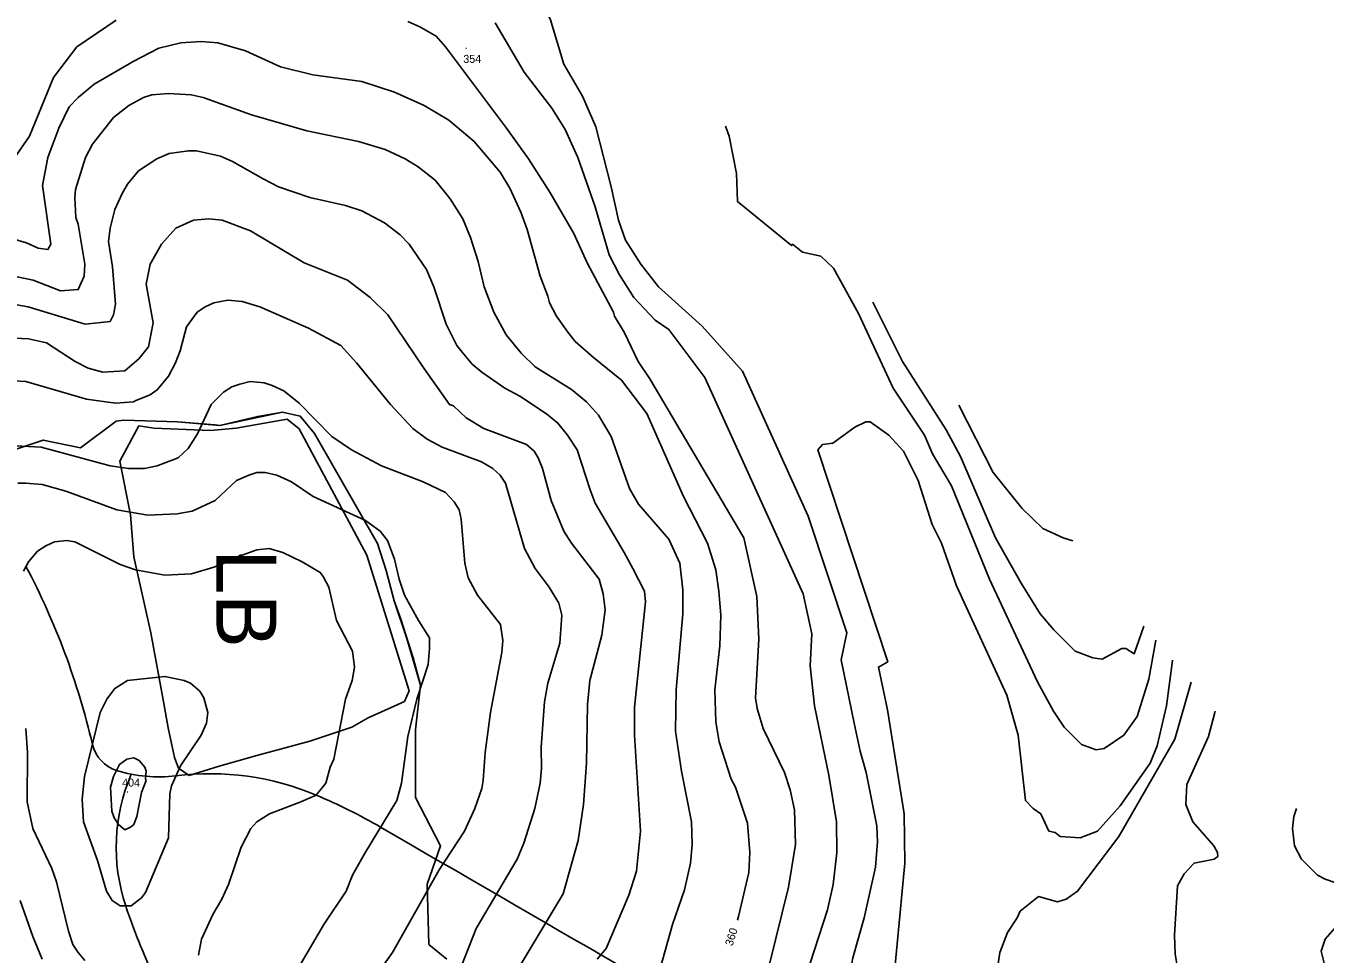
# Model space of a CAD drawing. Extents: x -510989 to -501240, y -1184665 to -1176089.
# Drawn here: x -503447 to -502473, y -1180390 to -1179694 of the extents above; entities that cross this region are included whole.
import ezdxf

# ---------------------------------------------------------------- set-up
doc = ezdxf.new("R2010")
doc.units = 0
for name, color, linetype in [('lesni_pozemek', 7, 'Continuous'), ('NAVRH_rozvodnice', 7, 'Continuous'), ('popis', 7, 'Continuous'), ('STAV_povodi', 7, 'Continuous'), ('STAV_USES', 7, 'Continuous'), ('vrstevnice_01', 7, 'Continuous'), ('vrstevnice_02', 7, 'Continuous'), ('vrstevnice_03', 7, 'Continuous'), ('vrstevnice_04', 7, 'Continuous'), ('vrstevnice_05', 7, 'Continuous')]:
    doc.layers.add(name, color=color, linetype=linetype)

msp = doc.modelspace()

# ---------------------------------------------------------------- linework, layer by layer
at = {"layer": 'lesni_pozemek'}
msp.add_lwpolyline([(-503487.83, -1180022.8), (-503433.57, -1180004.75), (-503405.67, -1180010.54), (-503378.89, -1179990.53), (-503373.11, -1179989.81), (-503332.86, -1179991.24), (-503304.71, -1179993.38), (-503301.1, -1179993.93), (-503272.85, -1179987.05), (-503254.13, -1179983.85), (-503240.96, -1179986.85), (-503230.25, -1179999.98), (-503183.07, -1180082.22), (-503176.55, -1180102.69), (-503170.67, -1180125.25), (-503165.57, -1180139.19), (-503156.41, -1180168.08), (-503150.84, -1180188.48), (-503154.49, -1180222.14), (-503154.45, -1180272.77), (-503135.92, -1180308.91), (-503145.94, -1180337.8), (-503144.52, -1180382.88), (-503130.97, -1180393.89)], dxfattribs=at)
at = {"layer": 'NAVRH_rozvodnice'}
for centre, radius, start, end in [((-503937.19, -1180358.58), 554.89, 13.08054, 27.83388), ((-503370.61, -1180226.94), 26.78, 193.08054, 252.62315), ((-503347.14, -1180151.92), 105.39, 252.62315, 277.10754), ((-503308.64, -1180460.63), 205.71, 67.19468, 97.10754), ((-503392.41, -1180659.86), 421.84, 59.87505, 67.19468), ((-275641.88, -788163.6), 453366.24, 239.8750496, 239.9272145)]:
    msp.add_arc(centre, radius, start, end, dxfattribs=at)
at = {"layer": 'popis'}
msp.add_lwpolyline([(-503487.83, -1180022.8), (-503433.57, -1180004.75), (-503405.67, -1180010.54), (-503378.89, -1179990.53), (-503373.11, -1179989.81), (-503332.86, -1179991.24), (-503301.1, -1179993.93), (-503254.13, -1179983.85), (-503240.96, -1179986.85), (-503230.25, -1179999.98), (-503183.07, -1180082.22), (-503176.55, -1180102.69), (-503170.67, -1180125.25), (-503160.99, -1180153.64), (-503150.84, -1180188.48), (-503154.49, -1180222.14), (-503154.45, -1180272.77), (-503135.92, -1180308.91), (-503145.94, -1180337.8), (-503144.52, -1180382.88), (-503130.97, -1180393.89)], dxfattribs=at)
at = {"layer": 'STAV_povodi'}
for centre, radius, start, end in [((-503937.19, -1180358.58), 554.89, 13.08054, 27.83388), ((-503370.61, -1180226.94), 26.78, 193.08054, 252.62315), ((-503347.14, -1180151.92), 105.39, 252.62315, 277.10754), ((-503240.39, -1180310.06), 138.51, 156.71126, 198.49418), ((-503308.64, -1180460.63), 205.71, 67.19468, 97.10754), ((-503392.41, -1180659.86), 421.84, 59.87505, 67.19468), ((-275641.88, -788163.6), 453366.24, 239.8750496, 239.9272145), ((-502892.81, -1180193.8), 505.02, 198.49418, 202.45595), ((-504655.95, -1180922.53), 1402.78, 19.85893, 22.45595)]:
    msp.add_arc(centre, radius, start, end, dxfattribs=at)
at = {"layer": 'STAV_USES'}
for p, q in [((-503250.69, -1179989), (-503288.99, -1179995.92)), ((-503250.69, -1179989), (-503288.99, -1179995.92)), ((-503241.65, -1179996.45), (-503250.69, -1179989)), ((-503241.65, -1179996.45), (-503250.69, -1179989)), ((-503361.92, -1179994.05), (-503376.09, -1180020.5)), ((-503361.92, -1179994.05), (-503376.09, -1180020.5)), ((-503350.7, -1179995.92), (-503361.92, -1179994.05)), ((-503350.7, -1179995.92), (-503361.92, -1179994.05)), ((-503308.15, -1179997.52), (-503350.7, -1179995.92)), ((-503308.15, -1179997.52), (-503350.7, -1179995.92)), ((-503288.99, -1179995.92), (-503308.15, -1179997.52)), ((-503288.99, -1179995.92), (-503308.15, -1179997.52)), ((-503191.11, -1180091.19), (-503241.65, -1179996.45)), ((-503191.11, -1180091.19), (-503241.65, -1179996.45)), ((-503376.09, -1180020.5), (-503368.26, -1180060.85)), ((-503376.09, -1180020.5), (-503368.26, -1180060.85)), ((-503368.26, -1180060.85), (-503365.6, -1180092.25)), ((-503368.26, -1180060.85), (-503365.6, -1180092.25)), ((-503365.6, -1180092.25), (-503352.83, -1180149.2)), ((-503365.6, -1180092.25), (-503352.83, -1180149.2)), ((-503159.19, -1180192.84), (-503191.11, -1180091.19)), ((-503159.19, -1180192.84), (-503191.11, -1180091.19)), ((-503352.83, -1180149.2), (-503343.26, -1180202.42)), ((-503352.83, -1180149.2), (-503343.26, -1180202.42)), ((-503162.75, -1180200.9), (-503159.19, -1180192.84)), ((-503162.75, -1180200.9), (-503159.19, -1180192.84)), ((-503343.26, -1180202.42), (-503340.06, -1180220.51)), ((-503343.26, -1180202.42), (-503340.06, -1180220.51)), ((-503190.14, -1180213.14), (-503162.75, -1180200.9)), ((-503190.14, -1180213.14), (-503162.75, -1180200.9)), ((-503202.28, -1180219.98), (-503190.14, -1180213.14)), ((-503202.28, -1180219.98), (-503190.14, -1180213.14)), ((-503340.06, -1180220.51), (-503335.28, -1180242.87)), ((-503340.06, -1180220.51), (-503335.28, -1180242.87)), ((-503233.67, -1180230.62), (-503202.28, -1180219.98)), ((-503233.67, -1180230.62), (-503202.28, -1180219.98)), ((-503273.57, -1180241.27), (-503233.67, -1180230.62)), ((-503273.57, -1180241.27), (-503233.67, -1180230.62)), ((-503335.28, -1180242.87), (-503332.08, -1180250.85)), ((-503335.28, -1180242.87), (-503332.08, -1180250.85)), ((-503301.76, -1180249.25), (-503273.57, -1180241.27)), ((-503301.76, -1180249.25), (-503273.57, -1180241.27)), ((-503332.08, -1180250.85), (-503324.1, -1180256.17)), ((-503332.08, -1180250.85), (-503324.1, -1180256.17)), ((-503324.1, -1180256.17), (-503301.76, -1180249.25)), ((-503324.1, -1180256.17), (-503301.76, -1180249.25))]:
    msp.add_line(p, q, dxfattribs=at)
at = {"layer": 'vrstevnice_01'}
for points in [[(-503094.91, -1179692), (-503073, -1179729), (-503052.31, -1179756), (-503042.31, -1179772), (-503032.81, -1179793), (-503019.81, -1179830), (-503009.31, -1179866), (-503001.59, -1179881), (-502990.81, -1179898), (-502974.84, -1179914.98)], [(-503456.41, -1179854), (-503446, -1179857), (-503437.31, -1179861), (-503430, -1179862), (-503427.91, -1179858), (-503434, -1179814), (-503430.19, -1179793), (-503422, -1179771), (-503414.19, -1179755), (-503407.41, -1179748), (-503395.5, -1179738), (-503366.09, -1179721), (-503347, -1179711), (-503330.41, -1179707), (-503315.09, -1179706), (-503302.59, -1179707), (-503281.91, -1179713), (-503255.69, -1179725), (-503231.41, -1179731), (-503194.81, -1179736), (-503170.31, -1179744), (-503148, -1179754), (-503129.59, -1179765), (-503110.5, -1179781), (-503091.19, -1179804), (-503083.81, -1179816), (-503075.59, -1179834), (-503070.91, -1179847), (-503061.19, -1179882), (-503055.31, -1179897), (-503054.19, -1179902), (-503048.91, -1179912), (-503040.5, -1179924), (-503034.81, -1179931), (-503021.19, -1179943), (-503000.19, -1179960), (-502981.22, -1179984.93)], [(-503461.91, -1179902), (-503444.91, -1179905), (-503402.19, -1179918), (-503383.41, -1179916), (-503380.81, -1179911), (-503379.31, -1179903), (-503381.69, -1179875), (-503384.59, -1179856), (-503383.41, -1179846), (-503380, -1179832), (-503374.5, -1179820), (-503370.31, -1179813), (-503362.19, -1179803), (-503348.31, -1179794), (-503339.09, -1179790), (-503324.69, -1179788), (-503318.69, -1179788), (-503300.81, -1179792), (-503291.81, -1179796), (-503268.81, -1179809), (-503257.19, -1179815), (-503233.69, -1179823), (-503206.91, -1179829), (-503194.81, -1179833), (-503177.81, -1179842), (-503166, -1179851), (-503159.31, -1179858), (-503146.31, -1179877), (-503140.91, -1179890), (-503131.5, -1179918), (-503123.69, -1179934), (-503119.69, -1179939), (-503112.19, -1179948), (-503104.91, -1179954), (-503087.59, -1179966), (-503076.31, -1179972), (-503056.31, -1179985), (-503047.81, -1179992), (-503040.59, -1180001), (-503033.5, -1180012), (-503023.69, -1180042), (-503019.91, -1180052), (-502998.09, -1180089), (-502991.8, -1180101.01)], [(-503125.69, -1180413), (-503109, -1180371), (-503078.31, -1180319), (-503073.31, -1180307), (-503065.09, -1180281), (-503061.19, -1180262), (-503060.09, -1180251), (-503060.41, -1180235), (-503057.81, -1180201), (-503055.41, -1180187), (-503046.41, -1180157), (-503045, -1180136), (-503047.19, -1180127), (-503054.41, -1180115), (-503065, -1180101), (-503072.81, -1180086), (-503087, -1180037), (-503091.19, -1180031), (-503096.59, -1180026), (-503105, -1180021), (-503134.5, -1180010), (-503145.81, -1180004), (-503156.59, -1179996), (-503173.31, -1179978), (-503198.69, -1179947), (-503210.5, -1179934), (-503234.69, -1179921), (-503271.31, -1179905), (-503284.59, -1179901), (-503295.19, -1179900), (-503305.81, -1179902), (-503312.09, -1179905), (-503318.09, -1179909)], [(-502608.61, -1180144.27), (-502615.91, -1180165), (-502622.19, -1180161), (-502625.31, -1180161), (-502640, -1180169), (-502646.81, -1180168), (-502660.09, -1180163), (-502676.09, -1180147), (-502686.41, -1180135), (-502700.69, -1180112), (-502719.81, -1180078), (-502746.09, -1180017), (-502756.91, -1179997), (-502789.59, -1179946), (-502811.85, -1179901.35)], [(-503318.09, -1179909), (-503326.09, -1179920), (-503330.91, -1179938), (-503334.5, -1179947), (-503339.81, -1179957), (-503347.81, -1179967), (-503353.31, -1179971), (-503364.19, -1179975), (-503365.81, -1179976), (-503379.5, -1179977), (-503401.19, -1179974), (-503446.5, -1179961), (-503465.19, -1179960)], [(-502974.84, -1179914.98), (-502964.69, -1179922), (-502937.69, -1179958), (-502864, -1180120), (-502857.5, -1180150), (-502858.81, -1180174), (-502855.59, -1180204), (-502844.81, -1180256), (-502839.09, -1180291), (-502838.91, -1180314), (-502841.5, -1180338), (-502845.81, -1180357), (-502861.91, -1180407), (-502875.91, -1180471), (-502880.81, -1180479), (-502892.59, -1180493), (-502898.41, -1180503), (-502912.81, -1180535), (-502930.91, -1180560), (-502944.19, -1180569), (-502964.91, -1180580), (-502977.09, -1180584), (-503003, -1180589), (-503036.66, -1180593)], [(-502913.23, -1180364.7), (-502912.41, -1180362), (-502904.81, -1180329), (-502904, -1180314), (-502905.69, -1180292), (-502914.69, -1180265), (-502917.91, -1180259), (-502927.09, -1180231), (-502929.5, -1180216), (-502930.31, -1180192), (-502926.59, -1180159), (-502925.81, -1180136), (-502927.19, -1180118), (-502929.59, -1180102), (-502935.81, -1180082), (-502953.81, -1180047), (-502981.22, -1179984.93)], [(-502587.17, -1180169.9), (-502587.19, -1180170), (-502591.69, -1180204), (-502598.69, -1180234), (-502603.91, -1180247), (-502626.5, -1180279), (-502643.31, -1180298), (-502656.31, -1180303), (-502671.31, -1180302), (-502675.09, -1180299), (-502679.81, -1180298), (-502685.91, -1180285), (-502691.69, -1180281), (-502697.5, -1180275), (-502702.81, -1180226), (-502711.31, -1180196), (-502749, -1180114), (-502760.41, -1180082), (-502767.31, -1180068), (-502777.81, -1180035), (-502788.81, -1180013), (-502799.91, -1180001), (-502813.81, -1179991), (-502817, -1179991), (-502825.31, -1179995), (-502841.81, -1180007), (-502849.59, -1180008)], [(-502849.59, -1180008), (-502853, -1180012), (-502800.59, -1180171), (-502807.59, -1180175), (-502800.91, -1180207), (-502788.31, -1180285), (-502787.81, -1180322), (-502799.41, -1180443), (-502823.59, -1180502), (-502860.59, -1180570), (-502898.69, -1180601), (-502939.59, -1180619), (-502971.81, -1180626), (-502971.81, -1180624), (-502974.81, -1180618), (-502984.91, -1180619), (-503040.67, -1180637)], [(-503240.31, -1180397), (-503223.31, -1180368), (-503206.41, -1180343), (-503201.69, -1180331), (-503192.81, -1180315), (-503168.59, -1180275), (-503165.09, -1180262), (-503160.31, -1180227), (-503153.5, -1180199), (-503145.09, -1180173), (-503144, -1180161), (-503144.19, -1180153), (-503152.31, -1180140), (-503162.69, -1180121), (-503166.81, -1180109), (-503170.31, -1180094), (-503175.5, -1180080), (-503181, -1180073), (-503192, -1180065), (-503231.31, -1180047), (-503247.59, -1180036), (-503258.41, -1180031), (-503267.31, -1180029), (-503273.41, -1180029), (-503279.59, -1180031), (-503288.69, -1180035), (-503304.59, -1180050), (-503322, -1180058), (-503333.19, -1180060), (-503355.09, -1180061), (-503378.5, -1180057), (-503416.59, -1180043), (-503434.41, -1180038), (-503446.5, -1180037), (-503452.59, -1180037)], [(-503018.52, -1180394.02), (-503011.69, -1180386), (-502994.69, -1180346), (-502988.91, -1180328), (-502986, -1180298), (-502990.31, -1180226), (-502990.41, -1180205), (-502982.31, -1180126), (-502982.91, -1180118), (-502991.8, -1180101.01)], [(-503370.41, -1180185), (-503342.41, -1180182), (-503327.91, -1180185), (-503323.09, -1180187), (-503316.31, -1180193), (-503313.31, -1180198), (-503310.31, -1180209), (-503311.09, -1180217), (-503315.19, -1180226), (-503330.69, -1180249), (-503337.5, -1180264), (-503338.81, -1180270), (-503339.81, -1180303), (-503357, -1180344), (-503359.91, -1180348), (-503367.59, -1180354), (-503375.91, -1180354), (-503381.91, -1180350), (-503386.09, -1180343), (-503392.81, -1180320), (-503403.5, -1180291), (-503404.31, -1180274), (-503402.59, -1180257), (-503390.81, -1180209), (-503385.81, -1180199), (-503379.81, -1180191), (-503370.41, -1180185)], [(-503450.81, -1180350), (-503441.31, -1180377), (-503434.41, -1180394)]]:
    msp.add_lwpolyline(points, dxfattribs=at)
at = {"layer": 'vrstevnice_02'}
for points in [[(-503065.46, -1179598.22), (-503081.41, -1179621), (-503076.81, -1179626), (-503073.09, -1179632), (-503071.91, -1179639), (-503072.5, -1179642), (-503075.59, -1179647), (-503081.41, -1179652), (-503084.5, -1179658), (-503084.81, -1179661), (-503082.91, -1179667), (-503080.09, -1179670), (-503062.69, -1179678), (-503057.31, -1179683), (-503053.59, -1179689), (-503043.5, -1179723), (-503029.31, -1179747), (-503019.41, -1179770), (-503008, -1179815), (-503002.5, -1179840), (-502997.19, -1179855), (-502985.69, -1179873), (-502972.56, -1179889.95)], [(-503378.81, -1179690), (-503408.31, -1179710), (-503425.91, -1179733), (-503443.81, -1179777), (-503455.69, -1179794)], [(-502978.85, -1179958.93), (-502987.81, -1179946), (-502998.19, -1179924), (-503005.5, -1179912), (-503006.19, -1179909), (-503025.81, -1179872), (-503035.91, -1179850), (-503053.81, -1179819), (-503070, -1179794), (-503086.41, -1179771), (-503132.19, -1179710), (-503139, -1179702), (-503151.41, -1179695), (-503160.19, -1179691)], [(-502987.41, -1180052.88), (-502994.19, -1180041), (-503007.81, -1180002), (-503017.41, -1179986), (-503026.31, -1179976), (-503037.59, -1179967), (-503065, -1179950), (-503075.19, -1179940), (-503086.5, -1179926), (-503095.91, -1179909), (-503103, -1179890), (-503107.5, -1179871), (-503113.31, -1179853), (-503119.19, -1179839), (-503128.59, -1179824), (-503139.91, -1179810), (-503152.59, -1179800), (-503162.19, -1179794), (-503177.19, -1179787), (-503197.31, -1179781), (-503236.09, -1179773), (-503277.5, -1179761), (-503313.81, -1179748), (-503322.81, -1179746), (-503339.81, -1179745), (-503352.09, -1179746), (-503358.31, -1179748), (-503369.5, -1179754), (-503380.81, -1179763), (-503396.69, -1179783), (-503401.81, -1179793), (-503409.41, -1179817), (-503410, -1179823), (-503409.19, -1179838), (-503407.41, -1179843), (-503402.5, -1179873), (-503402.91, -1179882), (-503407.31, -1179892), (-503420.69, -1179893), (-503441.19, -1179885), (-503465.09, -1179880)], [(-502922.14, -1179769.53), (-502919.5, -1179777), (-502914.09, -1179805), (-502913.19, -1179826), (-502872.81, -1179859), (-502871.91, -1179858), (-502864.59, -1179864), (-502850.69, -1179867), (-502841.31, -1179876), (-502822.5, -1179910), (-502796.69, -1179966), (-502773.19, -1180001), (-502767, -1180015), (-502752.91, -1180039), (-502724.31, -1180109), (-502688.31, -1180186), (-502676.5, -1180208), (-502668.5, -1180220), (-502655.5, -1180233), (-502644.5, -1180237), (-502638.41, -1180236), (-502623.69, -1180226), (-502613.81, -1180212), (-502605, -1180184), (-502599.81, -1180154.78)], [(-503013.81, -1180120), (-503016.81, -1180109), (-503037.59, -1180082), (-503043.41, -1180073), (-503052.81, -1180050), (-503059.31, -1180026), (-503062.59, -1180018), (-503065.69, -1180013), (-503071.5, -1180008), (-503103.41, -1179996), (-503116.69, -1179988), (-503126, -1179979), (-503129.19, -1179978), (-503148.31, -1179951), (-503175.19, -1179911), (-503188.59, -1179898), (-503205.59, -1179885), (-503238, -1179872), (-503278.19, -1179848), (-503299.41, -1179840), (-503309.41, -1179839), (-503321, -1179840), (-503334.19, -1179846), (-503344.81, -1179858), (-503353.31, -1179873), (-503356.41, -1179888), (-503351.09, -1179917), (-503354.69, -1179935), (-503361.81, -1179944), (-503372.31, -1179953), (-503388.91, -1179954), (-503400, -1179951), (-503409.59, -1179946), (-503431.09, -1179932), (-503444.69, -1179929), (-503466.19, -1179928)], [(-502825.91, -1180217), (-502835.66, -1180169.56), (-502831.18, -1180149.38), (-502860.3, -1180061.9), (-502909.59, -1179953.12), (-502939.84, -1179919.47), (-502972.56, -1179889.95)], [(-503197.5, -1180425), (-503171.81, -1180389), (-503136.91, -1180327), (-503117.81, -1180298), (-503110.19, -1180281), (-503104.91, -1180266), (-503103.81, -1180260), (-503102.31, -1180239), (-503098.31, -1180209), (-503089.81, -1180164), (-503089, -1180155), (-503090.81, -1180143), (-503108.19, -1180121), (-503115, -1180108), (-503117.59, -1180097), (-503120.31, -1180064), (-503121.91, -1180057), (-503125.59, -1180051), (-503132.09, -1180044), (-503148.91, -1180036), (-503180, -1180024), (-503202.5, -1180012), (-503217.19, -1180002), (-503241.69, -1179977), (-503253.19, -1179968), (-503261.91, -1179964), (-503267.91, -1179962), (-503278.41, -1179961), (-503286.19, -1179963), (-503292.19, -1179965), (-503298.41, -1179969), (-503307.69, -1179978), (-503317.91, -1180000), (-503325, -1180011), (-503332.5, -1180018), (-503348.19, -1180024), (-503357.69, -1180026), (-503369.59, -1180026), (-503383.41, -1180024), (-503435.19, -1180010), (-503454.31, -1180009)], [(-502978.85, -1179958.93), (-502908.41, -1180078), (-502898.81, -1180122), (-502897.31, -1180154), (-502899.69, -1180198), (-502898.59, -1180206), (-502893.91, -1180221), (-502878, -1180254), (-502873.81, -1180267), (-502870.5, -1180282), (-502869.69, -1180308), (-502874.91, -1180340), (-502894, -1180417)], [(-502662.03, -1180080.42), (-502669.19, -1180078), (-502684.31, -1180071), (-502699.81, -1180056), (-502721.5, -1180029), (-502747.27, -1179978.53)], [(-502987.41, -1180052.88), (-502964.81, -1180079), (-502956.5, -1180097), (-502954.19, -1180117), (-502954.31, -1180135), (-502959.19, -1180192), (-502959.69, -1180223), (-502955.31, -1180253), (-502947.81, -1180291), (-502947.19, -1180308), (-502948.5, -1180322), (-502952.91, -1180342), (-502961.91, -1180368), (-502971.19, -1180401), (-502975.31, -1180411), (-502979.31, -1180416), (-503007.81, -1180446), (-503026.37, -1180480.1)], [(-503317.19, -1180391), (-503315, -1180379), (-503306.31, -1180360), (-503299.69, -1180349), (-503294.81, -1180338), (-503285.31, -1180310), (-503278, -1180296), (-503273.5, -1180291), (-503264, -1180285), (-503240.41, -1180276), (-503228.91, -1180271), (-503221.81, -1180262), (-503218.59, -1180250), (-503215.69, -1180244), (-503207.09, -1180199), (-503202.09, -1180185), (-503200.19, -1180175), (-503201.81, -1180163), (-503213.81, -1180140), (-503219.5, -1180115), (-503223.81, -1180107), (-503226, -1180104), (-503239.41, -1180096), (-503253.91, -1180089), (-503264.31, -1180086), (-503273.5, -1180087), (-503284.59, -1180091), (-503286.09, -1180091), (-503289.91, -1180094), (-503305.69, -1180100), (-503322.41, -1180105), (-503342.5, -1180106), (-503364.41, -1180102), (-503375.91, -1180098), (-503410, -1180081), (-503416, -1180080), (-503425.19, -1180081), (-503431.5, -1180084), (-503437.81, -1180088), (-503444.69, -1180096), (-503448.31, -1180103)], [(-503079.91, -1180405), (-503043.81, -1180345), (-503032.69, -1180305), (-503028.59, -1180278), (-503026.41, -1180247), (-503025.59, -1180203), (-503023.81, -1180185), (-503014.91, -1180151), (-503012.5, -1180132), (-503013.81, -1180120)], [(-503042.77, -1180660.02), (-502926.59, -1180636), (-502909.81, -1180631), (-502889.41, -1180621), (-502864.91, -1180606), (-502847.5, -1180594), (-502779.41, -1180536), (-502763.41, -1180516), (-502736.41, -1180476), (-502730.81, -1180464), (-502725.09, -1180446), (-502716.69, -1180389), (-502711, -1180374), (-502703.69, -1180363), (-502701.41, -1180358), (-502687.69, -1180347), (-502673.31, -1180351), (-502667, -1180349), (-502658.41, -1180343), (-502627.5, -1180302), (-502585.59, -1180229), (-502573.35, -1180186.41)], [(-502555.3, -1180207.99), (-502555.5, -1180209), (-502560.19, -1180227), (-502576.41, -1180263), (-502577.31, -1180278), (-502571.91, -1180291), (-502556.31, -1180309), (-502553.5, -1180314), (-502553.31, -1180317), (-502556.09, -1180319), (-502571.09, -1180322), (-502578.59, -1180330), (-502583.41, -1180339), (-502585.69, -1180376), (-502585.19, -1180390), (-502583.31, -1180402)], [(-503446.69, -1180221), (-503445.31, -1180239), (-503445.5, -1180276), (-503441.41, -1180296), (-503427.19, -1180326), (-503423.59, -1180336), (-503414.59, -1180373), (-503411.5, -1180383), (-503407.5, -1180389)], [(-503038.76, -1180615.99), (-502967, -1180601), (-502920.41, -1180586), (-502902.59, -1180577), (-502895.91, -1180573), (-502883.91, -1180560), (-502878.81, -1180552), (-502876.91, -1180545), (-502872.31, -1180536), (-502835.91, -1180440), (-502835.19, -1180431), (-502828.41, -1180407), (-502829.09, -1180405), (-502826.91, -1180393), (-502818.41, -1180363), (-502809.91, -1180325), (-502808.19, -1180306), (-502808.91, -1180294), (-502816.69, -1180254), (-502821.41, -1180238), (-502825.91, -1180217)], [(-503407.5, -1180389), (-503402.31, -1180395)]]:
    msp.add_lwpolyline(points, dxfattribs=at)
at = {"layer": 'vrstevnice_03'}
for points in [[(-503380.81, -1180257), (-503376.41, -1180248), (-503370.81, -1180244), (-503365.69, -1180243), (-503361.69, -1180245), (-503357.31, -1180250), (-503356.41, -1180253), (-503357, -1180259), (-503356.41, -1180260), (-503359.81, -1180269), (-503363.5, -1180287), (-503365.59, -1180293), (-503368.19, -1180295), (-503372.41, -1180297), (-503377.09, -1180293), (-503380.41, -1180288), (-503382.09, -1180283), (-503383.19, -1180265), (-503380.81, -1180257)], [(-502446.56, -1180337.96), (-502464, -1180337), (-502472.69, -1180334), (-502478.5, -1180331), (-502490.5, -1180319), (-502495.81, -1180309), (-502497.31, -1180296), (-502496.19, -1180287), (-502494.26, -1180280.95)], [(-502514.81, -1180704), (-502512.91, -1180703), (-502480.31, -1180654), (-502448.19, -1180614), (-502405.19, -1180565), (-502391.91, -1180542), (-502388.81, -1180530), (-502387.59, -1180517), (-502389.19, -1180506), (-502395.91, -1180488), (-502404.31, -1180476), (-502415.59, -1180463), (-502462.81, -1180419), (-502471.59, -1180405), (-502475.69, -1180388), (-502472.91, -1180379), (-502462.19, -1180367), (-502443.41, -1180353), (-502438.59, -1180348), (-502438.55, -1180347.54)]]:
    msp.add_lwpolyline(points, dxfattribs=at)

# ---------------------------------------------------------------- texts
at = {"layer": 'STAV_USES'}
msp.add_text('LB', height=45, rotation=270, dxfattribs=at).set_placement((-503303.77, -1180086.89))
at = {"layer": 'vrstevnice_04'}
msp.add_text('360', height=6, rotation=72.68476, dxfattribs=at).set_placement((-502917.02, -1180384.49))
at = {"layer": 'vrstevnice_05'}
for s, p in [('354', (-503118.72, -1179722)), ('.', (-503117.61, -1179711.54)), ('404', (-503374.43, -1180264.59)), ('.', (-503371.47, -1180269.05))]:
    msp.add_text(s, height=6, dxfattribs=at).set_placement(p)

doc.saveas('drawing.dxf')
